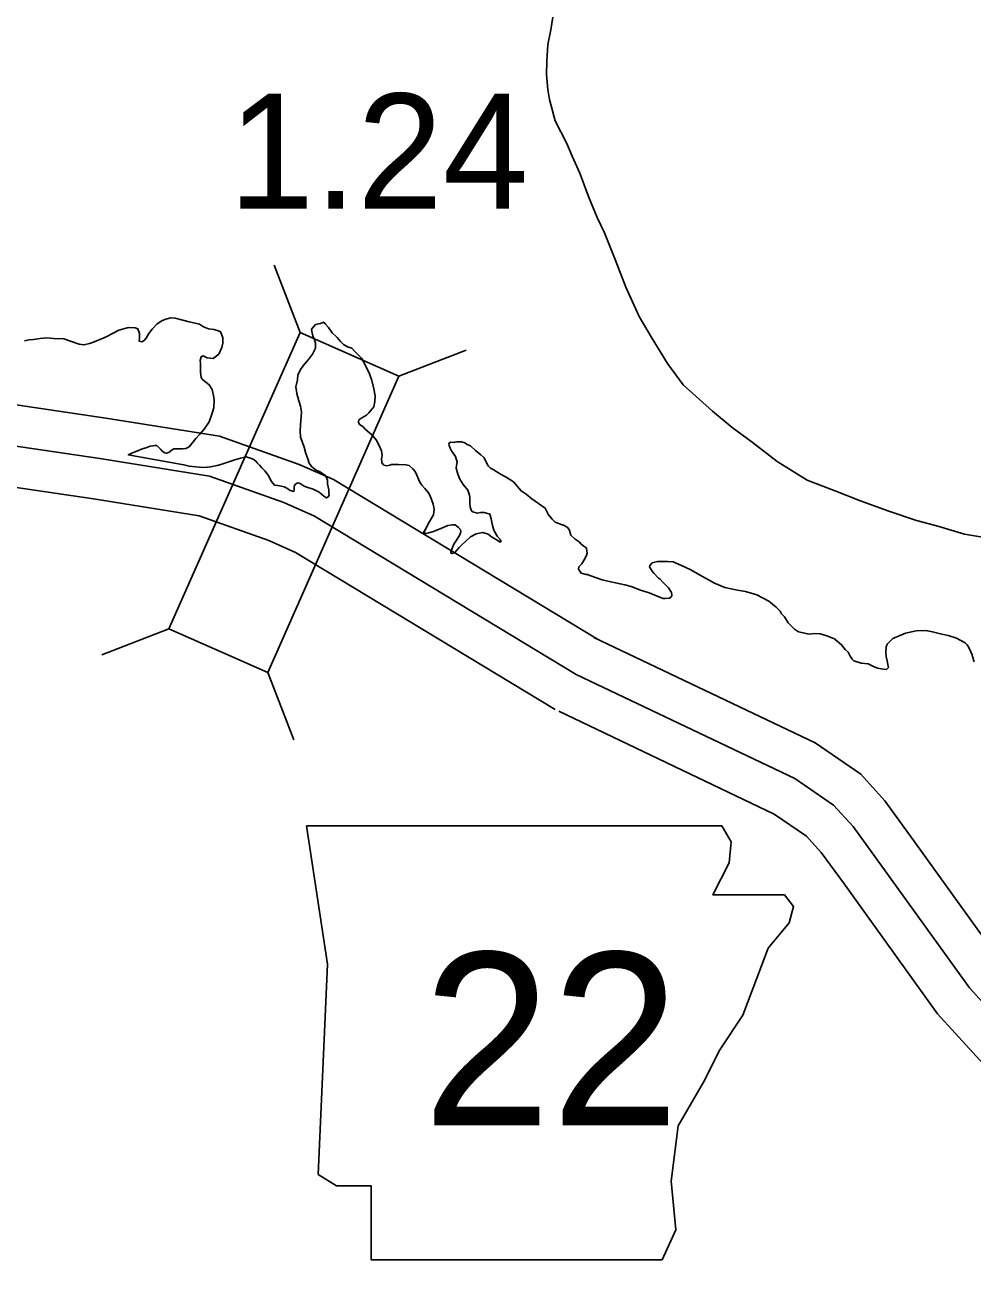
# Model space of a CAD drawing. Extents: x 31699 to 244310, y -8841 to 11474.
# Drawn here: x 95308.6 to 95540.2, y 3849.2 to 4155.7 of the extents above; entities that cross this region are included whole.
import ezdxf

# ---------------------------------------------------------------- set-up
doc = ezdxf.new("R2010")
doc.units = 0
for name, color, linetype in [('B_Logo', 7, 'Continuous'), ('G-ANNO-TEXT', 7, 'Continuous'), ('R_Draft', 7, 'Continuous'), ('R_Logo', 7, 'Continuous'), ('R_XS_EARTHWORK_STAGE1', 7, 'Continuous'), ('R_XS_EARTHWORK_STAGE2', 7, 'Continuous'), ('S_WALL', 7, 'Continuous')]:
    doc.layers.add(name, color=color, linetype=linetype)

msp = doc.modelspace()

# ---------------------------------------------------------------- linework, layer by layer
at = {"layer": 'B_Logo'}
for points in [[(95443.29, 3997.14), (95379.33, 4035.82), (95371.86, 4039.13), (95353.67, 4045.59), (95326.87, 4049.86), (95274.15, 4057.62), (95264.61, 4058.13), (95243.26, 4056.98), (95202.49, 4060.66), (95195.09, 4061.27)], [(95753.35, 3733), (95743.02, 3740.44), (95733.22, 3747.84), (95691.86, 3792.66), (95688.28, 3796.69), (95660.16, 3830.07), (95647.51, 3844.26), (95634.06, 3855.96), (95620.35, 3864.72), (95590.48, 3879.76), (95576.92, 3888.26), (95551.27, 3907.49), (95539.31, 3920.56), (95516.64, 3952.09), (95510.89, 3959.94), (95506.14, 3965.21), (95496.64, 3971.68), (95443.29, 3997.14)]]:
    msp.add_lwpolyline(points, dxfattribs=at)
at = {"layer": 'G-ANNO-TEXT'}
msp.add_lwpolyline([(95377.4, 3960.16), (95382.48, 3926.33), (95380.22, 3875.01), (95384.73, 3872.19), (95393.19, 3872.19), (95393.19, 3854.15), (95464.25, 3854.15), (95467.63, 3861.48), (95466.5, 3873.32), (95468.19, 3886.85), (95474.4, 3897.57), (95478.35, 3905.46), (95483.98, 3913.92), (95487.37, 3922.94), (95490.19, 3930.28), (95495.26, 3936.48), (95496.39, 3940.43), (95494.14, 3943.25), (95476.65, 3943.25), (95480.6, 3951.14), (95481.16, 3956.22), (95478.83, 3960.11)], close=True, dxfattribs=at)
at = {"layer": 'R_Draft'}
for points in [[(95375.25, 4043.93), (95374.79, 4043.71), (95374.47, 4043.3), (95374.35, 4042.96), (95374.37, 4042.3), (95374.31, 4041.83), (95373.37, 4042.07), (95372.83, 4042.45), (95372.56, 4042.64), (95371.88, 4042.96), (95371.21, 4043.14), (95370.34, 4043.24), (95370.34, 4043.31), (95369.54, 4043.35), (95368.78, 4044.26), (95368, 4045.78), (95367.17, 4046.82), (95366.48, 4047.6), (95365.86, 4048.25), (95365.31, 4048.77), (95365.1, 4049.1), (95364.49, 4049.61), (95363.94, 4049.86), (95363.14, 4050.11), (95362.67, 4050.29), (95361.21, 4049.91), (95359.83, 4049.54), (95357.92, 4048.88), (95356.4, 4048.36), (95355.54, 4048.13), (95353.95, 4047.82), (95353.16, 4047.73), (95351.96, 4047.69), (95350.29, 4047.84), (95348.69, 4047.99), (95347.41, 4048.35), (95333.82, 4050.74), (95334.67, 4051.17), (95336.45, 4051.89), (95337.04, 4052.11), (95338.36, 4052.55), (95339.21, 4052.85), (95339.81, 4052.93), (95340.34, 4053.08), (95340.81, 4053.03), (95341.7, 4052.12), (95342.11, 4051.67), (95342.73, 4051.28), (95343.13, 4051.16), (95343.72, 4051.31), (95344.57, 4052.01), (95344.96, 4052.22), (95346.02, 4052.25), (95347.09, 4052.22), (95347.89, 4052.31), (95348.74, 4052.74), (95349.32, 4053.49), (95350.34, 4054.73), (95351.25, 4055.69), (95352.34, 4057), (95353.55, 4058.84), (95354.22, 4060.66), (95354.71, 4062.28), (95354.78, 4064.09), (95354.62, 4065.22), (95354.31, 4066.68), (95353.6, 4067.87), (95351.97, 4069.15), (95351.83, 4069.35), (95351.61, 4069.74), (95351.45, 4070.87), (95351.49, 4071.61), (95351.47, 4072.35), (95351.44, 4073.15), (95351.36, 4073.81), (95351.6, 4074.69), (95352.12, 4074.91), (95353.13, 4074.47), (95354.54, 4074.31), (95355.97, 4075.36), (95356.65, 4076.99), (95356.95, 4078), (95356.91, 4079.33), (95356.62, 4080.26), (95356.34, 4080.79), (95356, 4080.98), (95354.78, 4081.41), (95353.45, 4081.57), (95352.23, 4082.06), (95351.22, 4082.64), (95348.74, 4083.23), (95347.44, 4083.56)], [(95351.95, 4056.53), (95352.34, 4057), (95353.55, 4058.84), (95354.22, 4060.66), (95354.71, 4062.28), (95354.78, 4064.09), (95354.62, 4065.22), (95354.31, 4066.68), (95353.6, 4067.87), (95351.97, 4069.15), (95351.83, 4069.35), (95351.61, 4069.74), (95351.45, 4070.87), (95351.49, 4071.61), (95351.47, 4072.35), (95351.44, 4073.15), (95351.36, 4073.81), (95351.6, 4074.69), (95352.12, 4074.91), (95353.13, 4074.47), (95354.54, 4074.31), (95355.97, 4075.36), (95356.65, 4076.99), (95356.95, 4078), (95356.91, 4079.33), (95356.62, 4080.26), (95356.34, 4080.79), (95356, 4080.98), (95354.78, 4081.41), (95353.45, 4081.57), (95352.23, 4082.06), (95351.22, 4082.64), (95348.74, 4083.23), (95347.12, 4083.65), (95345.31, 4084.12), (95344.11, 4084.22), (95342.73, 4083.78), (95341.87, 4083.42), (95340.83, 4082.65), (95339.67, 4081.48), (95338.83, 4080.38), (95338.2, 4079.29), (95337.69, 4078.67)], [(95408.3, 4038.73), (95407.86, 4040.12), (95407.22, 4041.37), (95406.26, 4042.54), (95405.57, 4043.33), (95405.08, 4044.11), (95404.72, 4044.84), (95404.29, 4045.83), (95403.93, 4046.68), (95403.38, 4047.34), (95402.42, 4048.18), (95401.62, 4048.28), (95399.88, 4048.43), (95398.55, 4048.39), (95398.15, 4048.38), (95397.76, 4048.23), (95397.03, 4048.08), (95396.29, 4048.25), (95395.81, 4048.84), (95395.71, 4049.84), (95395.82, 4050.51), (95395.72, 4051.71), (95395.15, 4053.03), (95394.37, 4054.41), (95393.33, 4055.65), (95391.69, 4057.07), (95391.14, 4057.66), (95390.33, 4058.17), (95390.04, 4058.76), (95390.16, 4059.3), (95390.88, 4059.79), (95391.99, 4060.49), (95392.57, 4061.04), (95393.79, 4062.49), (95394.08, 4063.76), (95394.11, 4065.17), (95393.85, 4066.9), (95393.33, 4068.89), (95392.74, 4070.54), (95392.03, 4072.06), (95391.18, 4073.64), (95390.83, 4074.36), (95389.11, 4076.11), (95388.42, 4076.83), (95387.41, 4077.13), (95386.4, 4077.7), (95385.71, 4078.48), (95384.88, 4079.46), (95384.67, 4079.59), (95383.65, 4080.56), (95382.74, 4081.87), (95381.91, 4082.78), (95381.57, 4083.17), (95380.78, 4082.88), (95379.59, 4082.57), (95378.62, 4081.47), (95378.64, 4080.87), (95378.94, 4079.81), (95379.3, 4078.89), (95379.59, 4078.03), (95379.56, 4076.82), (95378.81, 4075.33), (95377.85, 4074.03), (95376.89, 4072.93), (95376.06, 4071.83), (95375.24, 4070.34), (95375.14, 4069.06), (95374.73, 4067.38), (95374.98, 4065.72), (95375.5, 4063.99), (95375.94, 4062.67), (95376.18, 4061.21), (95376.08, 4060.07), (95375.88, 4058.19), (95375.79, 4056.65), (95375.9, 4055.11), (95376.34, 4053.99), (95376.78, 4052.6), (95377.23, 4051.08), (95377.66, 4049.82), (95378.03, 4048.76), (95378.66, 4047.84), (95379.75, 4047.01), (95380.56, 4046.7), (95381.37, 4046.12), (95381.78, 4045.87), (95382.2, 4045.35), (95382.49, 4044.55), (95382.51, 4043.68), (95382.83, 4042.22), (95382.85, 4041.42), (95382.93, 4040.89), (95382.68, 4040.48), (95382.29, 4040.27), (95381.61, 4040.65), (95380.45, 4041.61), (95378.96, 4042.37), (95377.41, 4042.86), (95376.8, 4043.11), (95375.79, 4043.74), (95375.25, 4043.93)], [(95337.69, 4078.67), (95337.16, 4078.39), (95336.5, 4078.5), (95336.54, 4079.31), (95336.59, 4079.78), (95336.57, 4080.38), (95336.13, 4081.57), (95335.53, 4081.82), (95333.86, 4081.9), (95331.55, 4081.23), (95330.11, 4080.45), (95328.6, 4079.66), (95327.68, 4079.24), (95326.43, 4078.8), (95325.31, 4078.29), (95324.39, 4077.93), (95323, 4077.62), (95321.8, 4077.78), (95319.71, 4078.52), (95318.1, 4079.07), (95315.56, 4079.2), (95313.89, 4079.35), (95312.3, 4079.16), (95310.65, 4078.91), (95309.65, 4078.81), (95308.46, 4078.58)], [(95408.3, 4038.73), (95407.86, 4040.12), (95407.22, 4041.37), (95406.26, 4042.54), (95405.57, 4043.33), (95405.08, 4044.11), (95404.72, 4044.84), (95404.29, 4045.83), (95403.93, 4046.68), (95403.38, 4047.34), (95402.42, 4048.18), (95401.62, 4048.28), (95399.88, 4048.43), (95398.55, 4048.39), (95398.15, 4048.38), (95397.76, 4048.23), (95397.03, 4048.08), (95396.29, 4048.25), (95395.81, 4048.84), (95395.71, 4049.84), (95395.82, 4050.51), (95395.72, 4051.71), (95395.15, 4053.03), (95394.37, 4054.41), (95393.63, 4055.3)], [(95443.02, 4030.14), (95441.97, 4031.14), (95441.67, 4032.07), (95441.52, 4032.53), (95441.04, 4033.12), (95440.02, 4033.69), (95439.82, 4033.68), (95438.14, 4034.3), (95437.38, 4035.01), (95436.49, 4036.12), (95435.7, 4037.7), (95432.44, 4040.01), (95431, 4041.17), (95429.78, 4041.93), (95427.98, 4044.15), (95426.15, 4045.3), (95424.93, 4045.93), (95423.91, 4046.63), (95422.96, 4047.14), (95422.35, 4047.52), (95421.73, 4048.1), (95420.67, 4050.14), (95419.99, 4050.79), (95418.69, 4051.82), (95417.46, 4052.92), (95416.65, 4053.29), (95416.04, 4053.68), (95415.23, 4053.92), (95414.1, 4053.95), (95413.63, 4053.87), (95413.43, 4053.8), (95412.63, 4053.84), (95412.44, 4053.77), (95412.18, 4053.56), (95412.19, 4053.02), (95412.48, 4052.36), (95412.83, 4051.71), (95413.74, 4050.33), (95414.18, 4049.01), (95414.01, 4048.13), (95413.96, 4047.53), (95414.34, 4046.07), (95414.84, 4044.81), (95415.62, 4043.5), (95416.79, 4042.13), (95417.16, 4040.94), (95417.24, 4040.34), (95417.28, 4039.07), (95417.38, 4038.07), (95417.61, 4037.21), (95417.95, 4036.82), (95419.16, 4036.52), (95419.89, 4036.68), (95420.75, 4036.71), (95421.9, 4036.34), (95422.16, 4036.28), (95422.47, 4035.09), (95422.85, 4033.49), (95423.15, 4032.37), (95423.99, 4030.92), (95424.68, 4030.07), (95424.9, 4029.61), (95424.83, 4029.54), (95424.5, 4029.47), (95423.96, 4029.92), (95422.6, 4030.75), (95421.78, 4031.39), (95420.44, 4031.82), (95419.64, 4031.66), (95418.78, 4031.43), (95417.41, 4030.72), (95416.31, 4029.68), (95415.33, 4028.78), (95414.69, 4028.09), (95414.11, 4027.48), (95413.66, 4026.99), (95413.33, 4026.85), (95412.94, 4026.64), (95412.6, 4026.76), (95412.66, 4027.03), (95413.08, 4028.38), (95413.33, 4028.92), (95414.16, 4030.15), (95414.86, 4031.24), (95415.11, 4031.92), (95415.02, 4032.52), (95414.54, 4033.04), (95413.72, 4033.68), (95413.05, 4033.66), (95411.86, 4033.49), (95410.15, 4032.77), (95409.17, 4032.34), (95408.38, 4032.05), (95407.52, 4031.75), (95406.53, 4031.52), (95405.99, 4031.77), (95406.68, 4033), (95407.12, 4033.88), (95408.38, 4036.12), (95408.54, 4037.53), (95408.3, 4038.73)], [(95443.02, 4030.14), (95441.97, 4031.14), (95441.67, 4032.07), (95441.52, 4032.53), (95441.04, 4033.12), (95440.02, 4033.69), (95439.82, 4033.68), (95438.14, 4034.3), (95437.38, 4035.01), (95436.49, 4036.12), (95435.7, 4037.7), (95432.44, 4040.01), (95431, 4041.17), (95429.78, 4041.93), (95427.98, 4044.15), (95426.15, 4045.3), (95424.93, 4045.93), (95423.91, 4046.63), (95422.96, 4047.14), (95422.35, 4047.52), (95421.73, 4048.1), (95420.67, 4050.14), (95419.99, 4050.79), (95418.69, 4051.82), (95417.46, 4052.92), (95416.65, 4053.29), (95416.04, 4053.68), (95415.23, 4053.92), (95414.1, 4053.95), (95413.63, 4053.87), (95413.43, 4053.8), (95412.63, 4053.84), (95412.44, 4053.77), (95412.18, 4053.56), (95412.19, 4053.02), (95412.48, 4052.36), (95412.83, 4051.71), (95413.74, 4050.33), (95414.18, 4049.01), (95414.01, 4048.13), (95413.96, 4047.53), (95414.34, 4046.07), (95414.84, 4044.81), (95415.62, 4043.5), (95416.79, 4042.13), (95417.16, 4040.94), (95417.24, 4040.34), (95417.28, 4039.07), (95417.38, 4038.07), (95417.61, 4037.21), (95417.95, 4036.82), (95419.16, 4036.52), (95419.89, 4036.68), (95420.75, 4036.71), (95421.9, 4036.34), (95422.16, 4036.28), (95422.47, 4035.09), (95422.85, 4033.49), (95423.15, 4032.37), (95423.99, 4030.92), (95424.68, 4030.07), (95424.9, 4029.61), (95424.83, 4029.54), (95424.5, 4029.47), (95423.96, 4029.92), (95422.6, 4030.75), (95421.78, 4031.39), (95420.44, 4031.82), (95419.64, 4031.66), (95418.78, 4031.43), (95417.41, 4030.72), (95416.31, 4029.68), (95415.33, 4028.78), (95414.69, 4028.09), (95414.11, 4027.48), (95414.08, 4027.44)], [(95406.08, 4031.94), (95406.68, 4033), (95407.12, 4033.88), (95408.38, 4036.12), (95408.54, 4037.53), (95408.3, 4038.73)], [(95412.86, 4027.67), (95413.08, 4028.38), (95413.33, 4028.92), (95414.16, 4030.15), (95414.86, 4031.24), (95415.11, 4031.92), (95415.02, 4032.52), (95414.54, 4033.04), (95413.72, 4033.68), (95413.05, 4033.66), (95411.86, 4033.49), (95410.15, 4032.77), (95409.17, 4032.34), (95408.38, 4032.05), (95407.52, 4031.75), (95407.11, 4031.66)], [(95443.02, 4030.14), (95443.96, 4029.49), (95444.5, 4028.96), (95445.11, 4028.44), (95445.58, 4028.11), (95445.78, 4027.85), (95445.94, 4026.72), (95445.75, 4026.18), (95445.23, 4025.1), (95444.65, 4024.16), (95444.19, 4023.75), (95443.93, 4023.41), (95443.8, 4022.81), (95444.14, 4022.35), (95444.48, 4021.82), (95445.69, 4021.51), (95446.02, 4021.51), (95446.62, 4021.26), (95449.64, 4020.24), (95451.71, 4019.74), (95453.98, 4019.24), (95455.18, 4018.99), (95456.65, 4018.62), (95458.93, 4017.72), (95459.8, 4017.47), (95461.07, 4017.09), (95463.82, 4015.93), (95464.49, 4015.67), (95465.03, 4015.68), (95466.09, 4015.77), (95466.61, 4016.24), (95466.61, 4016.51), (95466.53, 4017.11), (95465.85, 4018.3), (95464.43, 4019.68), (95463.68, 4020.47), (95463.35, 4020.66), (95462.26, 4021.84), (95461.79, 4022.37), (95461.38, 4022.96), (95461.17, 4023.43), (95461.23, 4023.76), (95461.82, 4024.37), (95463.15, 4024.73), (95465.68, 4024.7), (95466.94, 4024.66), (95469.02, 4023.69), (95471.3, 4022.66), (95473.39, 4021.49), (95475.6, 4020.19), (95477.02, 4019.42), (95479.56, 4018.39), (95482.7, 4017.71), (95484.64, 4017.4), (95487.38, 4016.58), (95490.34, 4015.03), (95492.09, 4013.59), (95493.11, 4012.54), (95493.45, 4011.94), (95494.13, 4011.22), (95495.08, 4009.7), (95496.57, 4008.19), (95497.58, 4007.54), (95500.19, 4006.98), (95501.45, 4007.13), (95502.85, 4007.02), (95504.52, 4006.52), (95506.53, 4005.75), (95506.54, 4005.68), (95508.09, 4004.37), (95508.97, 4003.18), (95509.72, 4002.53), (95509.85, 4002.26), (95510.2, 4001.6), (95510.68, 4000.88), (95511.08, 4000.42), (95512.89, 3999.84), (95514.56, 3999.74), (95515.9, 3999.09), (95516.84, 3998.64), (95517.77, 3998.46), (95518.37, 3998.4), (95519.04, 3998.34), (95519.56, 3998.82), (95519.42, 3999.55), (95519.27, 4000.48), (95518.99, 4001.48), (95518.91, 4002.48), (95519.02, 4003.88), (95519.2, 4004.55), (95520.65, 4005.91), (95523.69, 4007.23), (95526.28, 4007.74), (95528.67, 4007.84), (95530.27, 4007.54), (95532.61, 4006.97), (95534.15, 4006.6), (95536.16, 4005.96), (95538.31, 4004.86), (95538.78, 4004.34), (95539.19, 4003.74)], [(95443.02, 4030.14), (95443.96, 4029.49), (95444.5, 4028.96), (95445.11, 4028.44), (95445.58, 4028.11), (95445.78, 4027.85), (95445.94, 4026.72), (95445.75, 4026.18), (95445.23, 4025.1), (95444.65, 4024.16), (95444.19, 4023.75), (95443.93, 4023.41), (95443.8, 4022.81), (95444.14, 4022.35), (95444.48, 4021.82), (95445.69, 4021.51), (95446.02, 4021.51), (95446.62, 4021.26), (95449.64, 4020.24), (95451.71, 4019.74), (95453.98, 4019.24), (95455.18, 4018.99), (95456.65, 4018.62), (95458.93, 4017.72), (95459.8, 4017.47), (95461.07, 4017.09), (95463.82, 4015.93), (95464.49, 4015.67), (95465.03, 4015.68), (95466.09, 4015.77), (95466.61, 4016.24), (95466.61, 4016.51), (95466.53, 4017.11), (95465.85, 4018.3), (95464.43, 4019.68), (95463.68, 4020.47), (95463.35, 4020.66), (95462.26, 4021.84), (95461.79, 4022.37), (95461.38, 4022.96), (95461.17, 4023.43), (95461.23, 4023.76), (95461.82, 4024.37), (95463.15, 4024.73), (95465.68, 4024.7), (95466.94, 4024.66), (95469.02, 4023.69), (95471.3, 4022.66), (95473.39, 4021.49), (95475.6, 4020.19), (95477.02, 4019.42), (95479.56, 4018.39), (95482.7, 4017.71), (95484.64, 4017.4), (95487.38, 4016.58), (95490.34, 4015.03), (95492.09, 4013.59), (95493.11, 4012.54), (95493.45, 4011.94), (95494.13, 4011.22), (95495.08, 4009.7), (95496.57, 4008.19), (95497.58, 4007.54), (95500.19, 4006.98), (95501.45, 4007.13), (95502.85, 4007.02), (95504.52, 4006.52), (95506.53, 4005.75), (95506.54, 4005.68), (95508.09, 4004.37), (95508.97, 4003.18), (95509.72, 4002.53), (95509.85, 4002.26), (95510.2, 4001.6), (95510.68, 4000.88), (95511.08, 4000.42), (95512.89, 3999.84), (95514.56, 3999.74), (95515.9, 3999.09), (95516.84, 3998.64), (95517.77, 3998.46), (95518.37, 3998.4), (95519.04, 3998.34), (95519.56, 3998.82), (95519.42, 3999.55), (95519.27, 4000.48), (95518.99, 4001.48), (95518.91, 4002.48), (95519.02, 4003.88), (95519.2, 4004.55), (95520.65, 4005.91), (95523.69, 4007.23), (95526.28, 4007.74), (95528.67, 4007.84), (95530.27, 4007.54), (95532.61, 4006.97), (95534.15, 4006.6), (95536.16, 4005.96), (95538.31, 4004.86), (95538.78, 4004.34), (95539.19, 4003.74)], [(95539.19, 4003.74), (95540.02, 4001.95), (95540.09, 4001.49), (95540.45, 4000.16)], [(95539.19, 4003.74), (95540.02, 4001.95), (95540.09, 4001.49), (95540.45, 4000.16)]]:
    msp.add_lwpolyline(points, dxfattribs=at)
at = {"layer": 'R_Logo'}
for points in [[(95440.97, 4126.82), (95438.12, 4132.38), (95436.7, 4137.55), (95436.29, 4140.02), (95435.98, 4143.62), (95436.08, 4146.9), (95436.35, 4150.98), (95437.04, 4154.55), (95437.83, 4159.19)], [(95440.97, 4126.82), (95438.12, 4132.38), (95436.7, 4137.55), (95436.29, 4140.02), (95435.98, 4143.62), (95436.08, 4146.9), (95436.35, 4150.98), (95437.04, 4154.55), (95437.83, 4159.19)], [(95476.53, 4061.39), (95469.36, 4067.88), (95465.55, 4073.09), (95461.58, 4079.57), (95458.64, 4084.52), (95455.39, 4091.75), (95452.82, 4098.44), (95450.18, 4105.01), (95448.39, 4108.72), (95446.24, 4113.89), (95444.15, 4119.59), (95442.28, 4123.7), (95440.97, 4126.82)], [(95476.53, 4061.39), (95469.36, 4067.88), (95465.55, 4073.09), (95461.58, 4079.57), (95458.64, 4084.52), (95455.39, 4091.75), (95452.82, 4098.44), (95450.18, 4105.01), (95448.39, 4108.72), (95446.24, 4113.89), (95444.15, 4119.59), (95442.28, 4123.7), (95440.97, 4126.82)], [(95550.76, 4029.23), (95538.14, 4031.42), (95531.58, 4033.32), (95526.43, 4034.7), (95519.4, 4037.06), (95512.5, 4039.62), (95506.67, 4041.92), (95499.71, 4044.61), (95492.37, 4049.17), (95486.24, 4053.87), (95481.39, 4057.4), (95476.53, 4061.39)], [(95550.76, 4029.23), (95538.14, 4031.42), (95531.58, 4033.32), (95526.43, 4034.7), (95519.4, 4037.06), (95512.5, 4039.62), (95506.67, 4041.92), (95499.71, 4044.61), (95492.37, 4049.17), (95486.24, 4053.87), (95481.39, 4057.4), (95476.53, 4061.39)]]:
    msp.add_lwpolyline(points, dxfattribs=at)
at = {"layer": 'R_XS_EARTHWORK_STAGE1'}
for p, q in [((95375.82, 4080.68), (95369.47, 4097.1)), ((95399.96, 4069.99), (95416.38, 4076.34)), ((95343.76, 4008.26), (95327.34, 4001.91)), ((95367.9, 3997.57), (95374.25, 3981.15))]:
    msp.add_line(p, q, dxfattribs=at)
msp.add_lwpolyline([(95367.9, 3997.57), (95399.96, 4069.99), (95375.82, 4080.68), (95343.76, 4008.26)], close=True, dxfattribs=at)
at = {"layer": 'R_XS_EARTHWORK_STAGE2'}
for points in [[(95448.46, 4005.7), (95383.96, 4044.71), (95375.56, 4048.42), (95356.15, 4055.32), (95328.38, 4059.75), (95275.15, 4067.58), (95264.61, 4068.15), (95243.44, 4067), (95203.34, 4070.63), (95195.91, 4071.24)], [(95438.12, 3988.59), (95374.7, 4026.93), (95368.16, 4029.83), (95351.18, 4035.86), (95325.35, 4039.98), (95273.15, 4047.66), (95264.61, 4048.12), (95243.08, 4046.96), (95201.63, 4050.7), (95194.28, 4051.3)], [(95757.66, 3742.22), (95748.96, 3748.49), (95739.96, 3755.28), (95699.28, 3799.36), (95695.85, 3803.23), (95667.72, 3836.62), (95654.55, 3851.39), (95640.06, 3863.99), (95625.31, 3873.42), (95595.4, 3888.48), (95582.58, 3896.51), (95558.01, 3914.93), (95547.08, 3926.88), (95524.73, 3957.96), (95518.66, 3966.25), (95512.77, 3972.79), (95501.63, 3980.38), (95447.6, 4006.17)], [(95747.51, 3724.89), (95737.09, 3732.39), (95726.48, 3740.4), (95684.44, 3785.95), (95680.71, 3790.15), (95652.61, 3823.52), (95640.47, 3837.13), (95628.05, 3847.93), (95615.4, 3856.02), (95585.57, 3871.04), (95571.26, 3880), (95544.52, 3900.05), (95531.53, 3914.25), (95508.55, 3946.22), (95503.12, 3953.62), (95499.52, 3957.62), (95491.64, 3962.98), (95438.98, 3988.12)]]:
    msp.add_lwpolyline(points, dxfattribs=at)

# ---------------------------------------------------------------- texts
at = {"layer": 'G-ANNO-TEXT'}
msp.add_text('22', height=42.24, dxfattribs=at).set_placement((95405.72, 3886.95))
at = {"layer": 'S_WALL'}
msp.add_text('1.24', height=28.16, dxfattribs=at).set_placement((95358.33, 4110.85))

doc.saveas('drawing.dxf')
